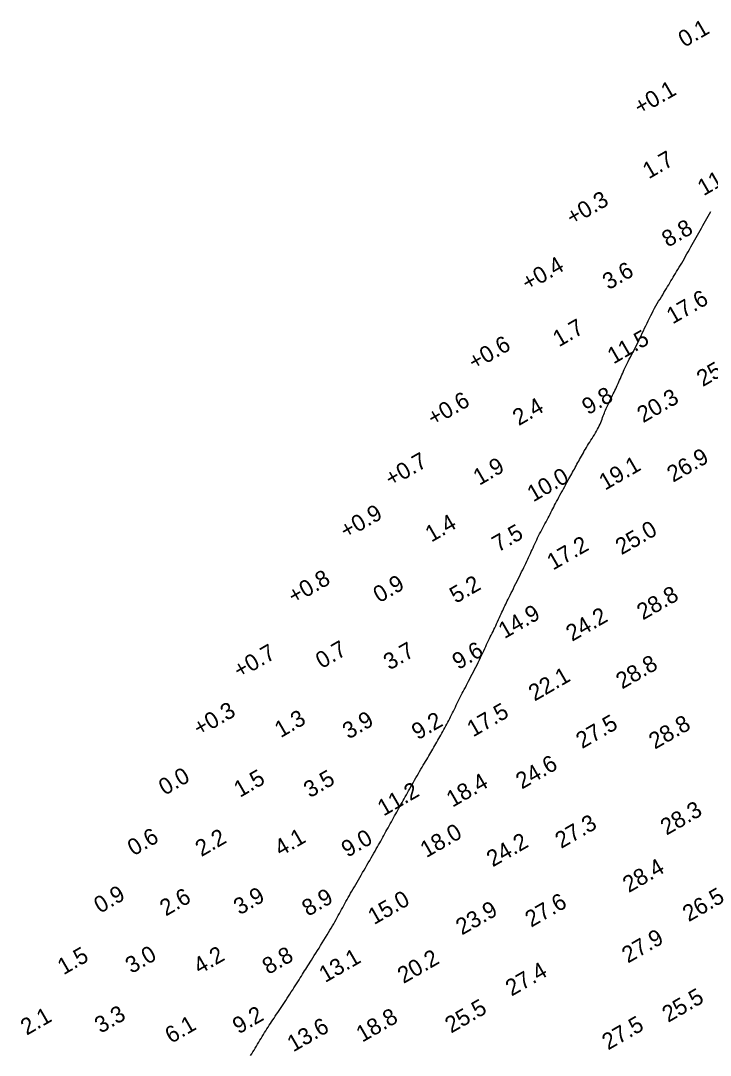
# Model space of a CAD drawing. Extents: x 3024098 to 3056816, y 418252 to 509144.
# Drawn here: x 3028096.1 to 3028305.6, y 425275 to 425589.5 of the extents above; entities that cross this region are included whole.
import ezdxf

# ---------------------------------------------------------------- set-up
doc = ezdxf.new("R2010")
doc.units = 0
doc.layers.add('V-CHAN-CONT-EL10', color=7, linetype='Continuous')
doc.layers.add('V-TOPO-SOUN-0911', color=7, linetype='Continuous')

msp = doc.modelspace()

# ---------------------------------------------------------------- linework, layer by layer
at = {"layer": 'V-CHAN-CONT-EL10'}
msp.add_lwpolyline([(3028165.98, 425274.93), (3028166.32, 425275.47), (3028166.67, 425276.03), (3028167.02, 425276.59), (3028167.37, 425277.17), (3028167.72, 425277.76), (3028168.08, 425278.36), (3028168.43, 425278.96), (3028168.79, 425279.57), (3028169.15, 425280.17), (3028169.5, 425280.77), (3028169.86, 425281.35), (3028170.21, 425281.93), (3028170.57, 425282.49), (3028170.92, 425283.04), (3028171.28, 425283.59), (3028171.63, 425284.14), (3028171.99, 425284.68), (3028172.35, 425285.23), (3028172.72, 425285.78), (3028173.09, 425286.34), (3028173.47, 425286.9), (3028173.85, 425287.47), (3028174.24, 425288.05), (3028174.63, 425288.64), (3028175.03, 425289.24), (3028175.43, 425289.85), (3028175.84, 425290.46), (3028176.25, 425291.09), (3028176.67, 425291.72), (3028177.09, 425292.36), (3028177.5, 425292.99), (3028177.92, 425293.63), (3028178.34, 425294.27), (3028178.75, 425294.91), (3028179.15, 425295.53), (3028179.54, 425296.15), (3028179.93, 425296.76), (3028180.3, 425297.36), (3028180.67, 425297.95), (3028181.03, 425298.53), (3028181.39, 425299.09), (3028181.73, 425299.64), (3028182.06, 425300.18), (3028182.39, 425300.7), (3028182.72, 425301.21), (3028183.05, 425301.72), (3028183.38, 425302.24), (3028183.73, 425302.78), (3028184.09, 425303.35), (3028184.47, 425303.96), (3028184.88, 425304.61), (3028185.32, 425305.31), (3028185.78, 425306.05), (3028186.26, 425306.83), (3028186.76, 425307.63), (3028187.25, 425308.44), (3028187.75, 425309.25), (3028188.24, 425310.06), (3028188.72, 425310.84), (3028189.18, 425311.59), (3028189.61, 425312.31), (3028190.04, 425313.01), (3028190.44, 425313.69), (3028190.83, 425314.35), (3028191.21, 425314.99), (3028191.57, 425315.62), (3028191.93, 425316.25), (3028192.27, 425316.86), (3028192.61, 425317.48), (3028192.95, 425318.09), (3028193.28, 425318.7), (3028193.61, 425319.3), (3028193.94, 425319.91), (3028194.27, 425320.52), (3028194.6, 425321.13), (3028194.94, 425321.74), (3028195.28, 425322.36), (3028195.63, 425322.99), (3028195.98, 425323.62), (3028196.35, 425324.26), (3028196.72, 425324.91), (3028197.1, 425325.58), (3028197.49, 425326.25), (3028197.89, 425326.94), (3028198.3, 425327.64), (3028198.71, 425328.35), (3028199.14, 425329.07), (3028199.56, 425329.8), (3028200, 425330.54), (3028200.43, 425331.28), (3028200.86, 425332.02), (3028201.3, 425332.77), (3028201.73, 425333.52), (3028202.16, 425334.26), (3028202.58, 425334.99), (3028202.99, 425335.7), (3028203.39, 425336.41), (3028203.78, 425337.09), (3028204.15, 425337.74), (3028204.51, 425338.37), (3028204.85, 425338.98), (3028205.18, 425339.57), (3028205.5, 425340.14), (3028205.82, 425340.71), (3028206.13, 425341.28), (3028206.44, 425341.84), (3028206.75, 425342.42), (3028207.07, 425343), (3028207.4, 425343.59), (3028207.73, 425344.19), (3028208.06, 425344.8), (3028208.39, 425345.4), (3028208.72, 425346.01), (3028209.05, 425346.61), (3028209.38, 425347.21), (3028209.71, 425347.8), (3028210.04, 425348.39), (3028210.36, 425348.97), (3028210.69, 425349.54), (3028211.01, 425350.12), (3028211.33, 425350.69), (3028211.65, 425351.27), (3028211.98, 425351.84), (3028212.3, 425352.42), (3028212.63, 425353.01), (3028212.96, 425353.6), (3028213.29, 425354.19), (3028213.63, 425354.8), (3028213.97, 425355.41), (3028214.32, 425356.04), (3028214.68, 425356.68), (3028215.04, 425357.34), (3028215.41, 425358), (3028215.79, 425358.67), (3028216.17, 425359.34), (3028216.55, 425360.01), (3028216.93, 425360.68), (3028217.31, 425361.33), (3028217.68, 425361.97), (3028218.05, 425362.59), (3028218.41, 425363.19), (3028218.76, 425363.77), (3028219.11, 425364.35), (3028219.45, 425364.91), (3028219.79, 425365.46), (3028220.11, 425366), (3028220.43, 425366.54), (3028220.75, 425367.07), (3028221.05, 425367.6), (3028221.35, 425368.12), (3028221.65, 425368.65), (3028221.95, 425369.17), (3028222.25, 425369.7), (3028222.54, 425370.23), (3028222.85, 425370.76), (3028223.15, 425371.29), (3028223.46, 425371.83), (3028223.77, 425372.37), (3028224.08, 425372.92), (3028224.39, 425373.46), (3028224.69, 425374.01), (3028225, 425374.57), (3028225.3, 425375.12), (3028225.59, 425375.67), (3028225.88, 425376.23), (3028226.17, 425376.79), (3028226.45, 425377.35), (3028226.73, 425377.92), (3028227.01, 425378.49), (3028227.3, 425379.07), (3028227.58, 425379.65), (3028227.87, 425380.24), (3028228.16, 425380.84), (3028228.46, 425381.43), (3028228.75, 425382.04), (3028229.05, 425382.64), (3028229.35, 425383.24), (3028229.66, 425383.85), (3028229.96, 425384.45), (3028230.27, 425385.05), (3028230.58, 425385.65), (3028230.89, 425386.25), (3028231.21, 425386.86), (3028231.53, 425387.48), (3028231.86, 425388.11), (3028232.2, 425388.76), (3028232.55, 425389.42), (3028232.9, 425390.11), (3028233.27, 425390.82), (3028233.64, 425391.53), (3028234.01, 425392.26), (3028234.38, 425392.99), (3028234.75, 425393.73), (3028235.11, 425394.46), (3028235.46, 425395.19), (3028235.81, 425395.91), (3028236.14, 425396.62), (3028236.46, 425397.31), (3028236.77, 425397.99), (3028237.08, 425398.65), (3028237.38, 425399.3), (3028237.67, 425399.92), (3028237.95, 425400.53), (3028238.23, 425401.1), (3028238.51, 425401.67), (3028238.78, 425402.22), (3028239.05, 425402.76), (3028239.32, 425403.31), (3028239.6, 425403.86), (3028239.87, 425404.42), (3028240.14, 425404.99), (3028240.42, 425405.59), (3028240.7, 425406.2), (3028240.98, 425406.82), (3028241.26, 425407.44), (3028241.53, 425408.05), (3028241.8, 425408.64), (3028242.06, 425409.22), (3028242.31, 425409.76), (3028242.55, 425410.27), (3028242.77, 425410.75), (3028243, 425411.21), (3028243.23, 425411.67), (3028243.46, 425412.14), (3028243.69, 425412.62), (3028243.95, 425413.12), (3028244.22, 425413.67), (3028244.51, 425414.26), (3028244.82, 425414.88), (3028245.14, 425415.55), (3028245.48, 425416.24), (3028245.83, 425416.95), (3028246.18, 425417.67), (3028246.54, 425418.4), (3028246.9, 425419.12), (3028247.25, 425419.84), (3028247.61, 425420.55), (3028247.95, 425421.24), (3028248.29, 425421.93), (3028248.63, 425422.6), (3028248.95, 425423.27), (3028249.27, 425423.92), (3028249.57, 425424.55), (3028249.86, 425425.17), (3028250.15, 425425.78), (3028250.42, 425426.37), (3028250.69, 425426.96), (3028250.96, 425427.55), (3028251.22, 425428.13), (3028251.48, 425428.71), (3028251.75, 425429.3), (3028252.02, 425429.88), (3028252.3, 425430.48), (3028252.58, 425431.08), (3028252.87, 425431.68), (3028253.16, 425432.28), (3028253.46, 425432.89), (3028253.77, 425433.5), (3028254.08, 425434.11), (3028254.4, 425434.73), (3028254.73, 425435.34), (3028255.06, 425435.96), (3028255.39, 425436.56), (3028255.71, 425437.17), (3028256.03, 425437.76), (3028256.34, 425438.34), (3028256.64, 425438.92), (3028256.93, 425439.47), (3028257.21, 425440.02), (3028257.48, 425440.57), (3028257.75, 425441.11), (3028258.03, 425441.66), (3028258.31, 425442.22), (3028258.61, 425442.79), (3028258.92, 425443.39), (3028259.25, 425444), (3028259.6, 425444.64), (3028259.95, 425445.29), (3028260.31, 425445.95), (3028260.68, 425446.6), (3028261.04, 425447.25), (3028261.4, 425447.88), (3028261.74, 425448.5), (3028262.06, 425449.09), (3028262.38, 425449.66), (3028262.67, 425450.21), (3028262.96, 425450.74), (3028263.24, 425451.26), (3028263.51, 425451.76), (3028263.78, 425452.26), (3028264.04, 425452.75), (3028264.31, 425453.23), (3028264.57, 425453.72), (3028264.83, 425454.2), (3028265.09, 425454.68), (3028265.36, 425455.17), (3028265.63, 425455.65), (3028265.9, 425456.15), (3028266.17, 425456.65), (3028266.46, 425457.15), (3028266.74, 425457.67), (3028267.04, 425458.19), (3028267.34, 425458.72), (3028267.65, 425459.25), (3028267.96, 425459.79), (3028268.29, 425460.33), (3028268.63, 425460.88), (3028268.98, 425461.44), (3028269.33, 425461.99), (3028269.69, 425462.55), (3028270.04, 425463.1), (3028270.39, 425463.66), (3028270.73, 425464.21), (3028271.05, 425464.76), (3028271.35, 425465.31), (3028271.62, 425465.85), (3028271.87, 425466.38), (3028272.11, 425466.9), (3028272.32, 425467.41), (3028272.52, 425467.92), (3028272.72, 425468.41), (3028272.9, 425468.89), (3028273.08, 425469.36), (3028273.25, 425469.82), (3028273.42, 425470.27), (3028273.6, 425470.71), (3028273.77, 425471.15), (3028273.96, 425471.58), (3028274.14, 425472.01), (3028274.33, 425472.44), (3028274.54, 425472.88), (3028274.75, 425473.32), (3028274.97, 425473.77), (3028275.2, 425474.23), (3028275.43, 425474.69), (3028275.67, 425475.16), (3028275.91, 425475.64), (3028276.15, 425476.12), (3028276.4, 425476.61), (3028276.64, 425477.11), (3028276.88, 425477.62), (3028277.12, 425478.14), (3028277.35, 425478.66), (3028277.59, 425479.18), (3028277.82, 425479.71), (3028278.06, 425480.24), (3028278.29, 425480.78), (3028278.52, 425481.31), (3028278.75, 425481.85), (3028278.99, 425482.4), (3028279.23, 425482.96), (3028279.49, 425483.52), (3028279.75, 425484.1), (3028280.04, 425484.7), (3028280.34, 425485.31), (3028280.65, 425485.93), (3028280.99, 425486.58), (3028281.34, 425487.24), (3028281.7, 425487.92), (3028282.06, 425488.61), (3028282.43, 425489.32), (3028282.8, 425490.03), (3028283.17, 425490.76), (3028283.53, 425491.49), (3028283.89, 425492.23), (3028284.24, 425492.98), (3028284.59, 425493.73), (3028284.94, 425494.49), (3028285.29, 425495.26), (3028285.65, 425496.02), (3028286.01, 425496.79), (3028286.38, 425497.56), (3028286.75, 425498.32), (3028287.13, 425499.09), (3028287.52, 425499.85), (3028287.9, 425500.6), (3028288.3, 425501.35), (3028288.7, 425502.09), (3028289.1, 425502.81), (3028289.51, 425503.52), (3028289.92, 425504.22), (3028290.33, 425504.9), (3028290.74, 425505.57), (3028291.14, 425506.22), (3028291.54, 425506.86), (3028291.92, 425507.48), (3028292.29, 425508.09), (3028292.65, 425508.67), (3028292.99, 425509.25), (3028293.33, 425509.82), (3028293.66, 425510.39), (3028294, 425510.95), (3028294.33, 425511.52), (3028294.67, 425512.1), (3028295.02, 425512.69), (3028295.38, 425513.29), (3028295.76, 425513.91), (3028296.14, 425514.55), (3028296.53, 425515.19), (3028296.92, 425515.85), (3028297.32, 425516.52), (3028297.72, 425517.21), (3028298.12, 425517.89), (3028298.52, 425518.59), (3028298.92, 425519.29), (3028299.32, 425520), (3028299.71, 425520.72), (3028300.11, 425521.43), (3028300.51, 425522.16), (3028300.92, 425522.88), (3028301.32, 425523.6), (3028301.73, 425524.32), (3028302.14, 425525.05), (3028302.56, 425525.77), (3028302.97, 425526.49), (3028303.38, 425527.21), (3028303.79, 425527.92), (3028304.19, 425528.64), (3028304.58, 425529.35), (3028304.97, 425530.06), (3028305.35, 425530.77), (3028305.72, 425531.48)], dxfattribs=at)

# ---------------------------------------------------------------- texts
at = {"layer": 'V-TOPO-SOUN-0911'}
for s, p in [('0.1', (3028297.72, 425581.25)), ('+0.1 ', (3028284.27, 425560.67)), ('1.7', (3028286.91, 425541.27)), ('11.8 ', (3028303.57, 425536.12)), ('+0.3 ', (3028263.71, 425527.13)), ('8.8', (3028292.71, 425520.47)), ('+0.4 ', (3028250.16, 425507.21)), ('3.6', (3028274.7, 425507.55)), ('17.6 ', (3028294.16, 425497.15)), ('1.7', (3028259.61, 425490.19)), ('+0.6 ', (3028233.95, 425483.14)), ('11.5 ', (3028276.2, 425485)), ('25.8 ', (3028303.31, 425478.11)), ('9.8', (3028268.47, 425469.55)), ('+0.6 ', (3028221.52, 425466.11)), ('2.4', (3028247.41, 425466.24)), ('20.3 ', (3028285.2, 425467.12)), ('26.9 ', (3028294.29, 425449.04)), ('+0.7 ', (3028208.63, 425447.66)), ('1.9', (3028235.43, 425448.1)), ('19.1 ', (3028273.64, 425446.63)), ('10.0 ', (3028251.82, 425443.07)), ('+0.9 ', (3028194.98, 425431.85)), ('1.4', (3028220.86, 425430.84)), ('25.0 ', (3028278.62, 425426.99)), ('7.5', (3028241.16, 425427.82)), ('17.2 ', (3028257.84, 425422.34)), ('+0.8 ', (3028179.16, 425412)), ('0.9', (3028205.05, 425412.4)), ('5.2', (3028228.28, 425412.24)), ('28.8 ', (3028285.14, 425407.18)), ('14.9 ', (3028243.08, 425401.5)), ('24.2 ', (3028263.61, 425400.68)), ('+0.7 ', (3028162.6, 425389.4)), ('0.7', (3028187.56, 425392.39)), ('3.7', (3028208.17, 425391.96)), ('9.6', (3028229.06, 425392.1)), ('28.8 ', (3028278.8, 425386.18)), ('22.1 ', (3028252.24, 425382.52)), ('+0.3 ', (3028150.39, 425371.84)), ('17.5 ', (3028233.55, 425371.62)), ('1.3', (3028175.1, 425371.39)), ('3.9', (3028195.73, 425370.97)), ('9.2', (3028216.73, 425370.74)), ('27.5 ', (3028266.65, 425368.07)), ('28.8 ', (3028288.78, 425367.91)), ('24.6 ', (3028248.36, 425355.77)), (' 0.0 ', (3028138.27, 425352.95)), ('1.5', (3028162.72, 425353.25)), ('3.5', (3028183.94, 425353.12)), ('18.4 ', (3028227.29, 425350.26)), ('11.2 ', (3028206.36, 425347.57)), ('28.3 ', (3028292.29, 425341.76)), ('27.3 ', (3028260.3, 425337.72)), ('0.6', (3028130.41, 425335.47)), ('2.2', (3028151.01, 425335.24)), ('4.1', (3028175.08, 425335.38)), ('9.0', (3028195.39, 425335.04)), ('18.0 ', (3028219.34, 425334.92)), ('24.2 ', (3028239.5, 425332.11)), ('28.4 ', (3028280.84, 425324.31)), ('0.9', (3028120.21, 425318.01)), ('2.6', (3028140.22, 425317.17)), ('3.9', (3028162.63, 425317.52)), ('8.9', (3028183.4, 425317.09)), ('15.0 ', (3028203.46, 425314.56)), ('27.6 ', (3028251.18, 425313.78)), ('26.5 ', (3028299.04, 425315.45)), ('23.9 ', (3028230.15, 425311.41)), ('27.9 ', (3028280.58, 425302.88)), ('3.0', (3028129.77, 425299.7)), ('1.5', (3028109.14, 425299.31)), ('4.2', (3028150.46, 425299.54)), ('8.8', (3028171.36, 425299.41)), ('13.1 ', (3028188.6, 425296.96)), ('20.2 ', (3028212.43, 425296.68)), ('27.4 ', (3028245.24, 425292.84)), ('25.5 ', (3028292.8, 425284.87)), ('2.1', (3028097.95, 425280.95)), ('3.3', (3028120.4, 425281.53)), ('9.2', (3028162.33, 425281.33)), ('25.5 ', (3028226.86, 425281.59)), ('6.1', (3028141.81, 425278.46)), ('13.6 ', (3028178.93, 425275.89)), ('18.8 ', (3028199.87, 425278.83)), ('27.5 ', (3028274.56, 425276.47))]:
    msp.add_text(s, height=5, rotation=30, dxfattribs=at).set_placement(p)

doc.saveas('drawing.dxf')
